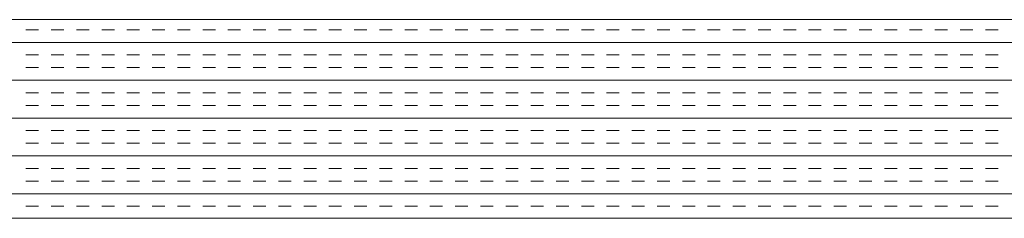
# Model space of a CAD drawing. Extents: x 3940905 to 4145695, y 925352 to 1109797.
# Tile 611 of 656: x 4014103 to 4014351, y 1100654 to 1100704. Entities that reach past the tile are written whole.
import ezdxf

# ---------------------------------------------------------------- set-up
doc = ezdxf.new("R2010")
doc.units = 0
doc.header["$LTSCALE"] = 750
doc.header["$MEASUREMENT"] = 0
doc.layers.add('CKD Equipments', color=252, linetype='CONTINUOUS', lineweight=0)

msp = doc.modelspace()

# ---------------------------------------------------------------- linework, layer by layer
at = {"layer": 'CKD Equipments'}
for p, q in [((4013910.36, 1100703.98), (4014628.36, 1100703.98)), ((4013860.36, 1100653.98), (4014678.36, 1100653.98))]:
    msp.add_line(p, q, dxfattribs=at)
at = {"layer": 'CKD Equipments', "color": 4, "linetype": 'Continuous'}
for p, q in [((4014108.14, 1100701.45), (4014104.96, 1100701.45)), ((4014114.49, 1100701.45), (4014111.31, 1100701.45)), ((4014120.84, 1100701.45), (4014117.66, 1100701.45)), ((4014127.19, 1100701.45), (4014124.01, 1100701.45)), ((4014133.54, 1100701.45), (4014130.36, 1100701.45)), ((4014139.89, 1100701.45), (4014136.71, 1100701.45)), ((4014146.24, 1100701.45), (4014143.06, 1100701.45)), ((4014152.59, 1100701.45), (4014149.41, 1100701.45)), ((4014158.94, 1100701.45), (4014155.76, 1100701.45)), ((4014165.29, 1100701.45), (4014162.11, 1100701.45)), ((4014171.64, 1100701.45), (4014168.46, 1100701.45)), ((4014177.99, 1100701.45), (4014174.81, 1100701.45)), ((4014184.34, 1100701.45), (4014181.16, 1100701.45)), ((4014190.69, 1100701.45), (4014187.51, 1100701.45)), ((4014197.04, 1100701.45), (4014193.86, 1100701.45)), ((4014203.39, 1100701.45), (4014200.21, 1100701.45)), ((4014209.74, 1100701.45), (4014206.56, 1100701.45)), ((4014216.09, 1100701.45), (4014212.91, 1100701.45)), ((4014222.44, 1100701.45), (4014219.26, 1100701.45)), ((4014228.79, 1100701.45), (4014225.61, 1100701.45)), ((4014235.14, 1100701.45), (4014231.96, 1100701.45)), ((4014241.49, 1100701.45), (4014238.31, 1100701.45)), ((4014247.84, 1100701.45), (4014244.66, 1100701.45)), ((4014254.19, 1100701.45), (4014251.01, 1100701.45)), ((4014260.54, 1100701.45), (4014257.36, 1100701.45)), ((4014266.89, 1100701.45), (4014263.71, 1100701.45)), ((4014273.24, 1100701.45), (4014270.06, 1100701.45)), ((4014279.59, 1100701.45), (4014276.41, 1100701.45)), ((4014285.94, 1100701.45), (4014282.76, 1100701.45)), ((4014292.29, 1100701.45), (4014289.11, 1100701.45)), ((4014298.64, 1100701.45), (4014295.46, 1100701.45)), ((4014304.99, 1100701.45), (4014301.81, 1100701.45)), ((4014311.34, 1100701.45), (4014308.16, 1100701.45)), ((4014317.69, 1100701.45), (4014314.51, 1100701.45)), ((4014324.04, 1100701.45), (4014320.86, 1100701.45)), ((4014330.39, 1100701.45), (4014327.21, 1100701.45)), ((4014336.74, 1100701.45), (4014333.56, 1100701.45)), ((4014343.09, 1100701.45), (4014339.91, 1100701.45)), ((4014349.44, 1100701.45), (4014346.26, 1100701.45)), ((4014678.36, 1100698.27), (4013860.36, 1100698.27)), ((4014108.14, 1100695.1), (4014104.96, 1100695.1)), ((4014114.49, 1100695.1), (4014111.31, 1100695.1)), ((4014120.84, 1100695.1), (4014117.66, 1100695.1)), ((4014127.19, 1100695.1), (4014124.01, 1100695.1)), ((4014133.54, 1100695.1), (4014130.36, 1100695.1)), ((4014139.89, 1100695.1), (4014136.71, 1100695.1)), ((4014146.24, 1100695.1), (4014143.06, 1100695.1)), ((4014152.59, 1100695.1), (4014149.41, 1100695.1)), ((4014158.94, 1100695.1), (4014155.76, 1100695.1)), ((4014165.29, 1100695.1), (4014162.11, 1100695.1)), ((4014171.64, 1100695.1), (4014168.46, 1100695.1)), ((4014177.99, 1100695.1), (4014174.81, 1100695.1)), ((4014184.34, 1100695.1), (4014181.16, 1100695.1)), ((4014190.69, 1100695.1), (4014187.51, 1100695.1)), ((4014197.04, 1100695.1), (4014193.86, 1100695.1)), ((4014203.39, 1100695.1), (4014200.21, 1100695.1)), ((4014209.74, 1100695.1), (4014206.56, 1100695.1)), ((4014216.09, 1100695.1), (4014212.91, 1100695.1)), ((4014222.44, 1100695.1), (4014219.26, 1100695.1)), ((4014228.79, 1100695.1), (4014225.61, 1100695.1)), ((4014235.14, 1100695.1), (4014231.96, 1100695.1)), ((4014241.49, 1100695.1), (4014238.31, 1100695.1)), ((4014247.84, 1100695.1), (4014244.66, 1100695.1)), ((4014254.19, 1100695.1), (4014251.01, 1100695.1)), ((4014260.54, 1100695.1), (4014257.36, 1100695.1)), ((4014266.89, 1100695.1), (4014263.71, 1100695.1)), ((4014273.24, 1100695.1), (4014270.06, 1100695.1)), ((4014279.59, 1100695.1), (4014276.41, 1100695.1)), ((4014285.94, 1100695.1), (4014282.76, 1100695.1)), ((4014292.29, 1100695.1), (4014289.11, 1100695.1)), ((4014298.64, 1100695.1), (4014295.46, 1100695.1)), ((4014304.99, 1100695.1), (4014301.81, 1100695.1)), ((4014311.34, 1100695.1), (4014308.16, 1100695.1)), ((4014317.69, 1100695.1), (4014314.51, 1100695.1)), ((4014324.04, 1100695.1), (4014320.86, 1100695.1)), ((4014330.39, 1100695.1), (4014327.21, 1100695.1)), ((4014336.74, 1100695.1), (4014333.56, 1100695.1)), ((4014343.09, 1100695.1), (4014339.91, 1100695.1)), ((4014349.44, 1100695.1), (4014346.26, 1100695.1)), ((4014108.14, 1100691.92), (4014104.96, 1100691.92)), ((4014114.49, 1100691.92), (4014111.31, 1100691.92)), ((4014120.84, 1100691.92), (4014117.66, 1100691.92)), ((4014127.19, 1100691.92), (4014124.01, 1100691.92)), ((4014133.54, 1100691.92), (4014130.36, 1100691.92)), ((4014139.89, 1100691.92), (4014136.71, 1100691.92)), ((4014146.24, 1100691.92), (4014143.06, 1100691.92)), ((4014152.59, 1100691.92), (4014149.41, 1100691.92)), ((4014158.94, 1100691.92), (4014155.76, 1100691.92)), ((4014165.29, 1100691.92), (4014162.11, 1100691.92)), ((4014171.64, 1100691.92), (4014168.46, 1100691.92)), ((4014177.99, 1100691.92), (4014174.81, 1100691.92)), ((4014184.34, 1100691.92), (4014181.16, 1100691.92)), ((4014190.69, 1100691.92), (4014187.51, 1100691.92)), ((4014197.04, 1100691.92), (4014193.86, 1100691.92)), ((4014203.39, 1100691.92), (4014200.21, 1100691.92)), ((4014209.74, 1100691.92), (4014206.56, 1100691.92)), ((4014216.09, 1100691.92), (4014212.91, 1100691.92)), ((4014222.44, 1100691.92), (4014219.26, 1100691.92)), ((4014228.79, 1100691.92), (4014225.61, 1100691.92)), ((4014235.14, 1100691.92), (4014231.96, 1100691.92)), ((4014241.49, 1100691.92), (4014238.31, 1100691.92)), ((4014247.84, 1100691.92), (4014244.66, 1100691.92)), ((4014254.19, 1100691.92), (4014251.01, 1100691.92)), ((4014260.54, 1100691.92), (4014257.36, 1100691.92)), ((4014266.89, 1100691.92), (4014263.71, 1100691.92)), ((4014273.24, 1100691.92), (4014270.06, 1100691.92)), ((4014279.59, 1100691.92), (4014276.41, 1100691.92)), ((4014285.94, 1100691.92), (4014282.76, 1100691.92)), ((4014292.29, 1100691.92), (4014289.11, 1100691.92)), ((4014298.64, 1100691.92), (4014295.46, 1100691.92)), ((4014304.99, 1100691.92), (4014301.81, 1100691.92)), ((4014311.34, 1100691.92), (4014308.16, 1100691.92)), ((4014317.69, 1100691.92), (4014314.51, 1100691.92)), ((4014324.04, 1100691.92), (4014320.86, 1100691.92)), ((4014330.39, 1100691.92), (4014327.21, 1100691.92)), ((4014336.74, 1100691.92), (4014333.56, 1100691.92)), ((4014343.09, 1100691.92), (4014339.91, 1100691.92)), ((4014349.44, 1100691.92), (4014346.26, 1100691.92)), ((4014678.36, 1100688.75), (4013860.36, 1100688.75)), ((4014108.14, 1100685.57), (4014104.96, 1100685.57)), ((4014114.49, 1100685.57), (4014111.31, 1100685.57)), ((4014120.84, 1100685.57), (4014117.66, 1100685.57)), ((4014127.19, 1100685.57), (4014124.01, 1100685.57)), ((4014133.54, 1100685.57), (4014130.36, 1100685.57)), ((4014139.89, 1100685.57), (4014136.71, 1100685.57)), ((4014146.24, 1100685.57), (4014143.06, 1100685.57)), ((4014152.59, 1100685.57), (4014149.41, 1100685.57)), ((4014158.94, 1100685.57), (4014155.76, 1100685.57)), ((4014165.29, 1100685.57), (4014162.11, 1100685.57)), ((4014171.64, 1100685.57), (4014168.46, 1100685.57)), ((4014177.99, 1100685.57), (4014174.81, 1100685.57)), ((4014184.34, 1100685.57), (4014181.16, 1100685.57)), ((4014190.69, 1100685.57), (4014187.51, 1100685.57)), ((4014197.04, 1100685.57), (4014193.86, 1100685.57)), ((4014203.39, 1100685.57), (4014200.21, 1100685.57)), ((4014209.74, 1100685.57), (4014206.56, 1100685.57)), ((4014216.09, 1100685.57), (4014212.91, 1100685.57)), ((4014222.44, 1100685.57), (4014219.26, 1100685.57)), ((4014228.79, 1100685.57), (4014225.61, 1100685.57)), ((4014235.14, 1100685.57), (4014231.96, 1100685.57)), ((4014241.49, 1100685.57), (4014238.31, 1100685.57)), ((4014247.84, 1100685.57), (4014244.66, 1100685.57)), ((4014254.19, 1100685.57), (4014251.01, 1100685.57)), ((4014260.54, 1100685.57), (4014257.36, 1100685.57)), ((4014266.89, 1100685.57), (4014263.71, 1100685.57)), ((4014273.24, 1100685.57), (4014270.06, 1100685.57)), ((4014279.59, 1100685.57), (4014276.41, 1100685.57)), ((4014285.94, 1100685.57), (4014282.76, 1100685.57)), ((4014292.29, 1100685.57), (4014289.11, 1100685.57)), ((4014298.64, 1100685.57), (4014295.46, 1100685.57)), ((4014304.99, 1100685.57), (4014301.81, 1100685.57)), ((4014311.34, 1100685.57), (4014308.16, 1100685.57)), ((4014317.69, 1100685.57), (4014314.51, 1100685.57)), ((4014324.04, 1100685.57), (4014320.86, 1100685.57)), ((4014330.39, 1100685.57), (4014327.21, 1100685.57)), ((4014336.74, 1100685.57), (4014333.56, 1100685.57)), ((4014343.09, 1100685.57), (4014339.91, 1100685.57)), ((4014349.44, 1100685.57), (4014346.26, 1100685.57)), ((4014108.14, 1100682.4), (4014104.96, 1100682.4)), ((4014114.49, 1100682.4), (4014111.31, 1100682.4)), ((4014120.84, 1100682.4), (4014117.66, 1100682.4)), ((4014127.19, 1100682.4), (4014124.01, 1100682.4)), ((4014133.54, 1100682.4), (4014130.36, 1100682.4)), ((4014139.89, 1100682.4), (4014136.71, 1100682.4)), ((4014146.24, 1100682.4), (4014143.06, 1100682.4)), ((4014152.59, 1100682.4), (4014149.41, 1100682.4)), ((4014158.94, 1100682.4), (4014155.76, 1100682.4)), ((4014165.29, 1100682.4), (4014162.11, 1100682.4)), ((4014171.64, 1100682.4), (4014168.46, 1100682.4)), ((4014177.99, 1100682.4), (4014174.81, 1100682.4)), ((4014184.34, 1100682.4), (4014181.16, 1100682.4)), ((4014190.69, 1100682.4), (4014187.51, 1100682.4)), ((4014197.04, 1100682.4), (4014193.86, 1100682.4)), ((4014203.39, 1100682.4), (4014200.21, 1100682.4)), ((4014209.74, 1100682.4), (4014206.56, 1100682.4)), ((4014216.09, 1100682.4), (4014212.91, 1100682.4)), ((4014222.44, 1100682.4), (4014219.26, 1100682.4)), ((4014228.79, 1100682.4), (4014225.61, 1100682.4)), ((4014235.14, 1100682.4), (4014231.96, 1100682.4)), ((4014241.49, 1100682.4), (4014238.31, 1100682.4)), ((4014247.84, 1100682.4), (4014244.66, 1100682.4)), ((4014254.19, 1100682.4), (4014251.01, 1100682.4)), ((4014260.54, 1100682.4), (4014257.36, 1100682.4)), ((4014266.89, 1100682.4), (4014263.71, 1100682.4)), ((4014273.24, 1100682.4), (4014270.06, 1100682.4)), ((4014279.59, 1100682.4), (4014276.41, 1100682.4)), ((4014285.94, 1100682.4), (4014282.76, 1100682.4)), ((4014292.29, 1100682.4), (4014289.11, 1100682.4)), ((4014298.64, 1100682.4), (4014295.46, 1100682.4)), ((4014304.99, 1100682.4), (4014301.81, 1100682.4)), ((4014311.34, 1100682.4), (4014308.16, 1100682.4)), ((4014317.69, 1100682.4), (4014314.51, 1100682.4)), ((4014324.04, 1100682.4), (4014320.86, 1100682.4)), ((4014330.39, 1100682.4), (4014327.21, 1100682.4)), ((4014336.74, 1100682.4), (4014333.56, 1100682.4)), ((4014343.09, 1100682.4), (4014339.91, 1100682.4)), ((4014349.44, 1100682.4), (4014346.26, 1100682.4)), ((4014678.36, 1100679.22), (4013860.36, 1100679.22)), ((4014108.14, 1100676.05), (4014104.96, 1100676.05)), ((4014114.49, 1100676.05), (4014111.31, 1100676.05)), ((4014120.84, 1100676.05), (4014117.66, 1100676.05)), ((4014127.19, 1100676.05), (4014124.01, 1100676.05)), ((4014133.54, 1100676.05), (4014130.36, 1100676.05)), ((4014139.89, 1100676.05), (4014136.71, 1100676.05)), ((4014146.24, 1100676.05), (4014143.06, 1100676.05)), ((4014152.59, 1100676.05), (4014149.41, 1100676.05)), ((4014158.94, 1100676.05), (4014155.76, 1100676.05)), ((4014165.29, 1100676.05), (4014162.11, 1100676.05)), ((4014171.64, 1100676.05), (4014168.46, 1100676.05)), ((4014177.99, 1100676.05), (4014174.81, 1100676.05)), ((4014184.34, 1100676.05), (4014181.16, 1100676.05)), ((4014190.69, 1100676.05), (4014187.51, 1100676.05)), ((4014197.04, 1100676.05), (4014193.86, 1100676.05)), ((4014203.39, 1100676.05), (4014200.21, 1100676.05)), ((4014209.74, 1100676.05), (4014206.56, 1100676.05)), ((4014216.09, 1100676.05), (4014212.91, 1100676.05)), ((4014222.44, 1100676.05), (4014219.26, 1100676.05)), ((4014228.79, 1100676.05), (4014225.61, 1100676.05)), ((4014235.14, 1100676.05), (4014231.96, 1100676.05)), ((4014241.49, 1100676.05), (4014238.31, 1100676.05)), ((4014247.84, 1100676.05), (4014244.66, 1100676.05)), ((4014254.19, 1100676.05), (4014251.01, 1100676.05)), ((4014260.54, 1100676.05), (4014257.36, 1100676.05)), ((4014266.89, 1100676.05), (4014263.71, 1100676.05)), ((4014273.24, 1100676.05), (4014270.06, 1100676.05)), ((4014279.59, 1100676.05), (4014276.41, 1100676.05)), ((4014285.94, 1100676.05), (4014282.76, 1100676.05)), ((4014292.29, 1100676.05), (4014289.11, 1100676.05)), ((4014298.64, 1100676.05), (4014295.46, 1100676.05)), ((4014304.99, 1100676.05), (4014301.81, 1100676.05)), ((4014311.34, 1100676.05), (4014308.16, 1100676.05)), ((4014317.69, 1100676.05), (4014314.51, 1100676.05)), ((4014324.04, 1100676.05), (4014320.86, 1100676.05)), ((4014330.39, 1100676.05), (4014327.21, 1100676.05)), ((4014336.74, 1100676.05), (4014333.56, 1100676.05)), ((4014343.09, 1100676.05), (4014339.91, 1100676.05)), ((4014349.44, 1100676.05), (4014346.26, 1100676.05)), ((4014108.14, 1100672.87), (4014104.96, 1100672.87)), ((4014114.49, 1100672.87), (4014111.31, 1100672.87)), ((4014120.84, 1100672.87), (4014117.66, 1100672.87)), ((4014127.19, 1100672.87), (4014124.01, 1100672.87)), ((4014133.54, 1100672.87), (4014130.36, 1100672.87)), ((4014139.89, 1100672.87), (4014136.71, 1100672.87)), ((4014146.24, 1100672.87), (4014143.06, 1100672.87)), ((4014152.59, 1100672.87), (4014149.41, 1100672.87)), ((4014158.94, 1100672.87), (4014155.76, 1100672.87)), ((4014165.29, 1100672.87), (4014162.11, 1100672.87)), ((4014171.64, 1100672.87), (4014168.46, 1100672.87)), ((4014177.99, 1100672.87), (4014174.81, 1100672.87)), ((4014184.34, 1100672.87), (4014181.16, 1100672.87)), ((4014190.69, 1100672.87), (4014187.51, 1100672.87)), ((4014197.04, 1100672.87), (4014193.86, 1100672.87)), ((4014203.39, 1100672.87), (4014200.21, 1100672.87)), ((4014209.74, 1100672.87), (4014206.56, 1100672.87)), ((4014216.09, 1100672.87), (4014212.91, 1100672.87)), ((4014222.44, 1100672.87), (4014219.26, 1100672.87)), ((4014228.79, 1100672.87), (4014225.61, 1100672.87)), ((4014235.14, 1100672.87), (4014231.96, 1100672.87)), ((4014241.49, 1100672.87), (4014238.31, 1100672.87)), ((4014247.84, 1100672.87), (4014244.66, 1100672.87)), ((4014254.19, 1100672.87), (4014251.01, 1100672.87)), ((4014260.54, 1100672.87), (4014257.36, 1100672.87)), ((4014266.89, 1100672.87), (4014263.71, 1100672.87)), ((4014273.24, 1100672.87), (4014270.06, 1100672.87)), ((4014279.59, 1100672.87), (4014276.41, 1100672.87)), ((4014285.94, 1100672.87), (4014282.76, 1100672.87)), ((4014292.29, 1100672.87), (4014289.11, 1100672.87)), ((4014298.64, 1100672.87), (4014295.46, 1100672.87)), ((4014304.99, 1100672.87), (4014301.81, 1100672.87)), ((4014311.34, 1100672.87), (4014308.16, 1100672.87)), ((4014317.69, 1100672.87), (4014314.51, 1100672.87)), ((4014324.04, 1100672.87), (4014320.86, 1100672.87)), ((4014330.39, 1100672.87), (4014327.21, 1100672.87)), ((4014336.74, 1100672.87), (4014333.56, 1100672.87)), ((4014343.09, 1100672.87), (4014339.91, 1100672.87)), ((4014349.44, 1100672.87), (4014346.26, 1100672.87)), ((4014678.36, 1100669.7), (4013860.36, 1100669.7)), ((4014108.14, 1100666.52), (4014104.96, 1100666.52)), ((4014114.49, 1100666.52), (4014111.31, 1100666.52)), ((4014120.84, 1100666.52), (4014117.66, 1100666.52)), ((4014127.19, 1100666.52), (4014124.01, 1100666.52)), ((4014133.54, 1100666.52), (4014130.36, 1100666.52)), ((4014139.89, 1100666.52), (4014136.71, 1100666.52)), ((4014146.24, 1100666.52), (4014143.06, 1100666.52)), ((4014152.59, 1100666.52), (4014149.41, 1100666.52)), ((4014158.94, 1100666.52), (4014155.76, 1100666.52)), ((4014165.29, 1100666.52), (4014162.11, 1100666.52)), ((4014171.64, 1100666.52), (4014168.46, 1100666.52)), ((4014177.99, 1100666.52), (4014174.81, 1100666.52)), ((4014184.34, 1100666.52), (4014181.16, 1100666.52)), ((4014190.69, 1100666.52), (4014187.51, 1100666.52)), ((4014197.04, 1100666.52), (4014193.86, 1100666.52)), ((4014203.39, 1100666.52), (4014200.21, 1100666.52)), ((4014209.74, 1100666.52), (4014206.56, 1100666.52)), ((4014216.09, 1100666.52), (4014212.91, 1100666.52)), ((4014222.44, 1100666.52), (4014219.26, 1100666.52)), ((4014228.79, 1100666.52), (4014225.61, 1100666.52)), ((4014235.14, 1100666.52), (4014231.96, 1100666.52)), ((4014241.49, 1100666.52), (4014238.31, 1100666.52)), ((4014247.84, 1100666.52), (4014244.66, 1100666.52)), ((4014254.19, 1100666.52), (4014251.01, 1100666.52)), ((4014260.54, 1100666.52), (4014257.36, 1100666.52)), ((4014266.89, 1100666.52), (4014263.71, 1100666.52)), ((4014273.24, 1100666.52), (4014270.06, 1100666.52)), ((4014279.59, 1100666.52), (4014276.41, 1100666.52)), ((4014285.94, 1100666.52), (4014282.76, 1100666.52)), ((4014292.29, 1100666.52), (4014289.11, 1100666.52)), ((4014298.64, 1100666.52), (4014295.46, 1100666.52)), ((4014304.99, 1100666.52), (4014301.81, 1100666.52)), ((4014311.34, 1100666.52), (4014308.16, 1100666.52)), ((4014317.69, 1100666.52), (4014314.51, 1100666.52)), ((4014324.04, 1100666.52), (4014320.86, 1100666.52)), ((4014330.39, 1100666.52), (4014327.21, 1100666.52)), ((4014336.74, 1100666.52), (4014333.56, 1100666.52)), ((4014343.09, 1100666.52), (4014339.91, 1100666.52)), ((4014349.44, 1100666.52), (4014346.26, 1100666.52)), ((4014108.14, 1100663.35), (4014104.96, 1100663.35)), ((4014114.49, 1100663.35), (4014111.31, 1100663.35)), ((4014120.84, 1100663.35), (4014117.66, 1100663.35)), ((4014127.19, 1100663.35), (4014124.01, 1100663.35)), ((4014133.54, 1100663.35), (4014130.36, 1100663.35)), ((4014139.89, 1100663.35), (4014136.71, 1100663.35)), ((4014146.24, 1100663.35), (4014143.06, 1100663.35)), ((4014152.59, 1100663.35), (4014149.41, 1100663.35)), ((4014158.94, 1100663.35), (4014155.76, 1100663.35)), ((4014165.29, 1100663.35), (4014162.11, 1100663.35)), ((4014171.64, 1100663.35), (4014168.46, 1100663.35)), ((4014177.99, 1100663.35), (4014174.81, 1100663.35)), ((4014184.34, 1100663.35), (4014181.16, 1100663.35)), ((4014190.69, 1100663.35), (4014187.51, 1100663.35)), ((4014197.04, 1100663.35), (4014193.86, 1100663.35)), ((4014203.39, 1100663.35), (4014200.21, 1100663.35)), ((4014209.74, 1100663.35), (4014206.56, 1100663.35)), ((4014216.09, 1100663.35), (4014212.91, 1100663.35)), ((4014222.44, 1100663.35), (4014219.26, 1100663.35)), ((4014228.79, 1100663.35), (4014225.61, 1100663.35)), ((4014235.14, 1100663.35), (4014231.96, 1100663.35)), ((4014241.49, 1100663.35), (4014238.31, 1100663.35)), ((4014247.84, 1100663.35), (4014244.66, 1100663.35)), ((4014254.19, 1100663.35), (4014251.01, 1100663.35)), ((4014260.54, 1100663.35), (4014257.36, 1100663.35)), ((4014266.89, 1100663.35), (4014263.71, 1100663.35)), ((4014273.24, 1100663.35), (4014270.06, 1100663.35)), ((4014279.59, 1100663.35), (4014276.41, 1100663.35)), ((4014285.94, 1100663.35), (4014282.76, 1100663.35)), ((4014292.29, 1100663.35), (4014289.11, 1100663.35)), ((4014298.64, 1100663.35), (4014295.46, 1100663.35)), ((4014304.99, 1100663.35), (4014301.81, 1100663.35)), ((4014311.34, 1100663.35), (4014308.16, 1100663.35)), ((4014317.69, 1100663.35), (4014314.51, 1100663.35)), ((4014324.04, 1100663.35), (4014320.86, 1100663.35)), ((4014330.39, 1100663.35), (4014327.21, 1100663.35)), ((4014336.74, 1100663.35), (4014333.56, 1100663.35)), ((4014343.09, 1100663.35), (4014339.91, 1100663.35)), ((4014349.44, 1100663.35), (4014346.26, 1100663.35)), ((4014678.36, 1100660.17), (4013860.36, 1100660.17)), ((4014108.14, 1100657), (4014104.96, 1100657)), ((4014114.49, 1100657), (4014111.31, 1100657)), ((4014120.84, 1100657), (4014117.66, 1100657)), ((4014127.19, 1100657), (4014124.01, 1100657)), ((4014133.54, 1100657), (4014130.36, 1100657)), ((4014139.89, 1100657), (4014136.71, 1100657)), ((4014146.24, 1100657), (4014143.06, 1100657)), ((4014152.59, 1100657), (4014149.41, 1100657)), ((4014158.94, 1100657), (4014155.76, 1100657)), ((4014165.29, 1100657), (4014162.11, 1100657)), ((4014171.64, 1100657), (4014168.46, 1100657)), ((4014177.99, 1100657), (4014174.81, 1100657)), ((4014184.34, 1100657), (4014181.16, 1100657)), ((4014190.69, 1100657), (4014187.51, 1100657)), ((4014197.04, 1100657), (4014193.86, 1100657)), ((4014203.39, 1100657), (4014200.21, 1100657)), ((4014209.74, 1100657), (4014206.56, 1100657)), ((4014216.09, 1100657), (4014212.91, 1100657)), ((4014222.44, 1100657), (4014219.26, 1100657)), ((4014228.79, 1100657), (4014225.61, 1100657)), ((4014235.14, 1100657), (4014231.96, 1100657)), ((4014241.49, 1100657), (4014238.31, 1100657)), ((4014247.84, 1100657), (4014244.66, 1100657)), ((4014254.19, 1100657), (4014251.01, 1100657)), ((4014260.54, 1100657), (4014257.36, 1100657)), ((4014266.89, 1100657), (4014263.71, 1100657)), ((4014273.24, 1100657), (4014270.06, 1100657)), ((4014279.59, 1100657), (4014276.41, 1100657)), ((4014285.94, 1100657), (4014282.76, 1100657)), ((4014292.29, 1100657), (4014289.11, 1100657)), ((4014298.64, 1100657), (4014295.46, 1100657)), ((4014304.99, 1100657), (4014301.81, 1100657)), ((4014311.34, 1100657), (4014308.16, 1100657)), ((4014317.69, 1100657), (4014314.51, 1100657)), ((4014324.04, 1100657), (4014320.86, 1100657)), ((4014330.39, 1100657), (4014327.21, 1100657)), ((4014336.74, 1100657), (4014333.56, 1100657)), ((4014343.09, 1100657), (4014339.91, 1100657)), ((4014349.44, 1100657), (4014346.26, 1100657))]:
    msp.add_line(p, q, dxfattribs=at)

doc.saveas('drawing.dxf')
